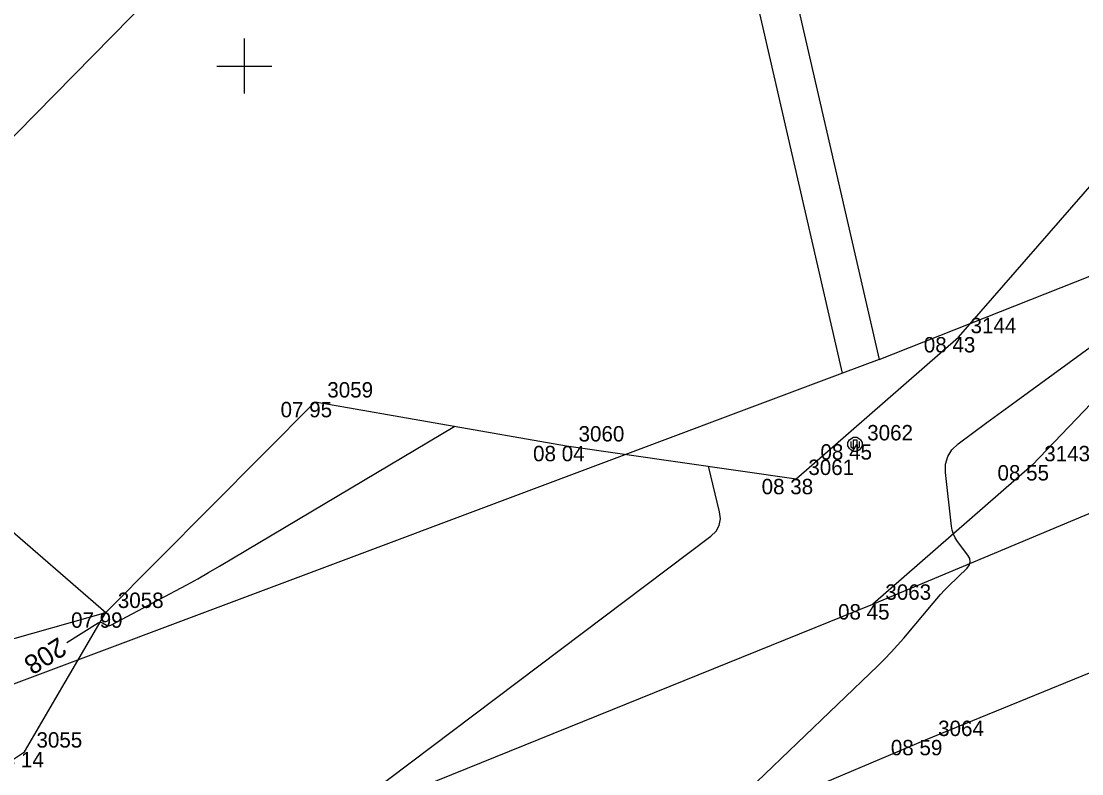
# Model space of a CAD drawing. Extents: x -703403 to -701924, y -1022520 to -1021856.
# Drawn here: x -702379.06 to -702359.77, y -1022287.88 to -1022274.18 of the extents above; entities that cross this region are included whole.
import ezdxf

# ---------------------------------------------------------------- set-up
doc = ezdxf.new("R2010")
doc.units = 0
for name, color, linetype in [('Ex_Contour Labels', 7, 'Continuous'), ('Ex_Major Contours', 7, 'Continuous'), ('Ex_Minor Contours', 7, 'Continuous'), ('Z_body', 7, 'Continuous'), ('Z_body_cisla', 7, 'Continuous'), ('Z_body_vysky_redukovane', 7, 'Continuous'), ('Z_cesta', 7, 'Continuous'), ('Z_hektometricka_sit', 7, 'Continuous'), ('Z_hrany_paty', 7, 'Continuous'), ('Z_katastr_hranice', 7, 'Continuous'), ('Z_komunikace', 7, 'Continuous'), ('Z_komunikace_osa', 7, 'Continuous'), ('Z_sloupy', 7, 'Continuous'), ('Z_zelen_obvod', 7, 'Continuous')]:
    doc.layers.add(name, color=color, linetype=linetype)

# ---------------------------------------------------------------- blocks, each defined once
blk = doc.blocks.new('POINT_DISPLAY')
blk.add_line((0, 0), (0, 0))
blk = doc.blocks.new('Z601')
for p, q in [((-0.13, 0.03), (-0.1, 0.08)), ((-0.13, -0.03), (-0.13, 0.03)), ((-0.1, 0.08), (-0.08, 0.1)), ((-0.08, 0.1), (-0.03, 0.13)), ((-0.08, 0.05), (-0.08, -0.05)), ((-0.03, 0.13), (0.03, 0.13)), ((-0.03, -0.08), (-0.03, 0.08)), ((-0.03, 0.08), (0.03, 0.08)), ((0.03, 0.13), (0.08, 0.1)), ((0.03, 0.08), (0.03, -0.08)), ((0.08, 0.1), (0.1, 0.08)), ((0.08, -0.05), (0.08, 0.05)), ((0.1, 0.08), (0.13, 0.03)), ((0.13, 0.03), (0.13, -0.03)), ((-0.1, -0.08), (-0.13, -0.03)), ((-0.08, -0.1), (-0.1, -0.08)), ((-0.08, -0.05), (-0.03, -0.08)), ((-0.03, -0.13), (-0.08, -0.1)), ((0.03, -0.13), (-0.03, -0.13)), ((0.03, -0.08), (0.08, -0.05)), ((0.08, -0.1), (0.03, -0.13)), ((0.1, -0.08), (0.08, -0.1)), ((0.13, -0.03), (0.1, -0.08))]:
    blk.add_line(p, q)

msp = doc.modelspace()

# ---------------------------------------------------------------- linework, layer by layer
at = {"layer": 'Ex_Major Contours'}
msp.add_lwpolyline([(-702378.225, -1022285.489), (-702377.656, -1022285.133), (-702377.637, -1022285.124), (-702377.618, -1022285.12), (-702377.599, -1022285.122), (-702377.58, -1022285.13), (-702377.503, -1022285.172), (-702377.484, -1022285.18), (-702377.465, -1022285.182), (-702377.446, -1022285.18), (-702377.426, -1022285.172), (-702376.249, -1022284.549), (-702376.047, -1022284.44), (-702375.847, -1022284.329), (-702375.648, -1022284.216), (-702375.45, -1022284.1), (-702371.171, -1022281.554)], dxfattribs=at)
at = {"layer": 'Ex_Minor Contours'}
for points in [[(-702366.409, -1022288.729), (-702363.477, -1022285.912), (-702363.354, -1022285.79), (-702363.234, -1022285.666), (-702363.118, -1022285.538), (-702363.005, -1022285.407), (-702362.472, -1022284.771), (-702362.404, -1022284.691), (-702362.335, -1022284.614), (-702362.263, -1022284.538), (-702362.189, -1022284.464), (-702361.854, -1022284.133), (-702361.811, -1022284.077), (-702361.794, -1022284.02), (-702361.802, -1022283.96), (-702361.837, -1022283.899), (-702362.026, -1022283.65), (-702362.068, -1022283.585), (-702362.101, -1022283.517), (-702362.124, -1022283.445), (-702362.137, -1022283.37), (-702362.244, -1022282.396), (-702362.243, -1022282.241), (-702362.205, -1022282.103), (-702362.13, -1022281.981), (-702362.017, -1022281.875), (-702361.491, -1022281.484), (-702361.36, -1022281.387), (-702361.228, -1022281.29), (-702361.096, -1022281.193), (-702360.963, -1022281.097), (-702359.321, -1022279.904)], [(-702379.292, -1022293.163), (-702378.901, -1022292.961), (-702378.512, -1022292.755), (-702378.126, -1022292.546), (-702376.562, -1022291.691), (-702376.196, -1022291.472), (-702375.851, -1022291.227), (-702375.526, -1022290.956), (-702375.221, -1022290.658), (-702374.043, -1022289.413), (-702373.743, -1022289.108), (-702373.431, -1022288.817), (-702373.107, -1022288.539), (-702372.77, -1022288.274), (-702366.514, -1022283.556), (-702366.419, -1022283.464), (-702366.361, -1022283.359), (-702366.339, -1022283.24), (-702366.355, -1022283.109), (-702366.558, -1022282.281)]]:
    msp.add_lwpolyline(points, dxfattribs=at)
at = {"layer": 'Z_cesta'}
for p, q in [((-702358.09, -1022279.56), (-702360.67, -1022282.26)), ((-702360.67, -1022282.26), (-702363.57, -1022284.79))]:
    msp.add_line(p, q, dxfattribs=at)
at = {"layer": 'Z_hektometricka_sit'}
for p, q in [((-702375, -1022274.5), (-702375, -1022275.5)), ((-702375.5, -1022275), (-702374.5, -1022275))]:
    msp.add_line(p, q, dxfattribs=at)
at = {"layer": 'Z_hrany_paty'}
for p, q in [((-702381.6, -1022286.1), (-702377.52, -1022284.94)), ((-702379, -1022287.48), (-702377.52, -1022284.94)), ((-702384.72, -1022291.25), (-702379, -1022287.48))]:
    msp.add_line(p, q, dxfattribs=at)
at = {"layer": 'Z_katastr_hranice'}
for p, q in [((-702371.57, -1022245.13), (-702363.45, -1022280.34)), ((-702364.12, -1022280.59), (-702372.23, -1022245.25)), ((-702363.45, -1022280.34), (-702353.47, -1022276.38)), ((-702363.45, -1022280.34), (-702364.12, -1022280.59)), ((-702364.12, -1022280.59), (-702383.14, -1022287.72))]:
    msp.add_line(p, q, dxfattribs=at)
at = {"layer": 'Z_komunikace'}
for p, q in [((-702363.57, -1022284.79), (-702353.7, -1022280.65)), ((-702376.42, -1022289.99), (-702363.57, -1022284.79))]:
    msp.add_line(p, q, dxfattribs=at)
at = {"layer": 'Z_komunikace_osa'}
for p, q in [((-702362.61, -1022287.26), (-702352.73, -1022283.21)), ((-702375.2, -1022292.57), (-702362.61, -1022287.26))]:
    msp.add_line(p, q, dxfattribs=at)
at = {"layer": 'Z_zelen_obvod'}
for p, q in [((-702383.02, -1022280.17), (-702374.692, -1022271.692)), ((-702362.01, -1022279.93), (-702357.52, -1022274.78)), ((-702364.96, -1022282.51), (-702362.01, -1022279.93)), ((-702383.02, -1022280.17), (-702377.52, -1022284.94)), ((-702377.52, -1022284.94), (-702373.71, -1022281.11)), ((-702373.71, -1022281.11), (-702369.14, -1022281.91)), ((-702369.14, -1022281.91), (-702364.96, -1022282.51))]:
    msp.add_line(p, q, dxfattribs=at)

# ---------------------------------------------------------------- block references
at = {"layer": 'Z_body'}
for p in [(-702362.01, -1022279.93), (-702373.71, -1022281.11), (-702369.14, -1022281.91), (-702363.89, -1022281.88), (-702360.67, -1022282.26), (-702364.96, -1022282.51), (-702363.57, -1022284.79), (-702377.52, -1022284.94), (-702362.61, -1022287.26), (-702379, -1022287.48)]:
    msp.add_blockref('POINT_DISPLAY', p, dxfattribs=at)
at = {"layer": 'Z_sloupy'}
msp.add_blockref('Z601', (-702363.89, -1022281.88), dxfattribs=at)

# ---------------------------------------------------------------- texts
at = {"layer": 'Ex_Contour Labels'}
msp.add_text('208', height=0.35, rotation=212.0796, dxfattribs=at).set_placement((-702378.379, -1022285.38))
at = {"layer": 'Z_body_cisla'}
for s, p in [('3144', (-702361.79, -1022279.86)), ('3059', (-702373.49, -1022281.03)), ('3060', (-702368.92, -1022281.83)), ('3062', (-702363.67, -1022281.81)), ('3143', (-702360.45, -1022282.19)), ('3061', (-702364.74, -1022282.44)), ('3063', (-702363.34, -1022284.71)), ('3058', (-702377.3, -1022284.86)), ('3064', (-702362.38, -1022287.19)), ('3055', (-702378.78, -1022287.4))]:
    msp.add_text(s, height=0.28, dxfattribs=at).set_placement(p)
at = {"layer": 'Z_body_vysky_redukovane'}
for s, p in [('08 43', (-702362.64, -1022280.21)), ('07 95', (-702374.34, -1022281.39)), ('08 04', (-702369.747, -1022282.19)), ('08 45', (-702364.52, -1022282.16)), ('08 55', (-702361.3, -1022282.54)), ('08 38', (-702365.59, -1022282.79)), ('08 45', (-702364.2, -1022285.07)), ('07 99', (-702378.15, -1022285.22)), ('08 59', (-702363.24, -1022287.54)), ('08 14', (-702379.583, -1022287.76))]:
    msp.add_text(s, height=0.28, dxfattribs=at).set_placement(p)

doc.saveas('drawing.dxf')
